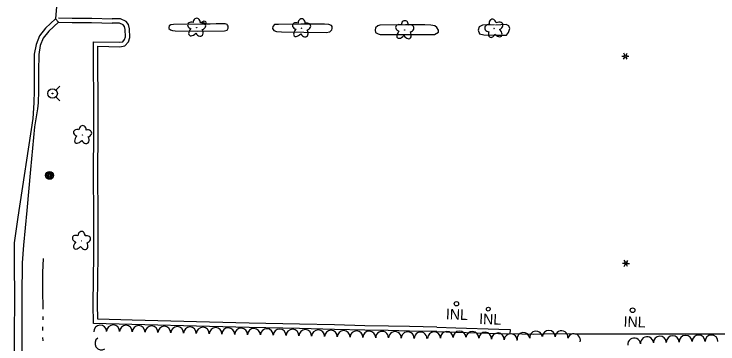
# Model space of a CAD drawing. Extents: x 588843 to 2552415, y 180129 to 269402.
# Drawn here: x 607231.1 to 607630.7, y 182765.4 to 182953 of the extents above; entities that cross this region are included whole.
import ezdxf

# ---------------------------------------------------------------- set-up
doc = ezdxf.new("R2010")
doc.units = 0
for name, color, linetype in [('E_DRN', 7, 'Continuous'), ('E_DRN_Text', 7, 'Continuous'), ('E_DWY', 7, 'Continuous'), ('E_LAND_TreeLine_P', 7, 'Continuous'), ('E_LAND_Vegetation', 7, 'Continuous'), ('E_LTG', 7, 'Continuous'), ('E_MISCPROP', 7, 'Continuous'), ('E_RDWY', 7, 'Continuous'), ('E_RDWY_C_and_G', 7, 'Continuous'), ('E_RDWY_Gravel', 7, 'Continuous'), ('E_UTL_WHydrant', 7, 'Continuous'), ('E_WTR_P', 7, 'Continuous')]:
    doc.layers.add(name, color=color, linetype=linetype)

# ---------------------------------------------------------------- blocks, each defined once
blk = doc.blocks.new('HYD_2')
at = {"layer": 'E_UTL_WHydrant'}
for p, q in [((-12.6, 12.6), (-27.3, 27.3)), ((12.6, 12.6), (27.3, 27.3))]:
    blk.add_line(p, q, dxfattribs=at)
for radius in [18, 1.38]:
    blk.add_circle((0, 0), radius, dxfattribs=at)
blk = doc.blocks.new('POLE_2')
at = {"layer": 'E_MISCPROP'}
for radius in [14.6, 11, 7.32, 3.66]:
    blk.add_circle((0, 0), radius, dxfattribs=at)
blk = doc.blocks.new('DTRE_3')
at = {"layer": 'E_LAND_Vegetation'}
blk.add_circle((-0.6, 0), 0.601, dxfattribs=at)
for centre, major_axis, ratio in [((-6.1, 17.5), (4.5, -16.3), 0.782863), ((13.3, 9), (-17.3, -9.6), 0.691916), ((-19.3, 0.5), (16.2, -0.4), 0.832022), ((-8.2, -17.2), (5.9, 15.9), 0.716896), ((11.6, -12.2), (-16.4, 15), 0.560249)]:
    blk.add_ellipse(centre, major_axis=major_axis, ratio=ratio, start_param=1.570796, end_param=4.712389, dxfattribs=at)
blk = doc.blocks.new('INLT_60')
at = {"layer": 'E_DRN_Text'}
blk.add_text('INL', height=39.37, dxfattribs=at).set_placement((-36.2, -19.7))
blk = doc.blocks.new('LPOL_3')
at = {"layer": 'E_LTG'}
for p, q in [((-13.1, 0), (-4.9, 0)), ((-2.5, 4.3), (-6.6, 11.4)), ((2.5, 4.3), (6.6, 11.4)), ((4.9, 0), (13.1, 0)), ((-6.6, -11.4), (-2.5, -4.3)), ((6.6, -11.4), (2.5, -4.3))]:
    blk.add_line(p, q, dxfattribs=at)
for radius in [4.92, 4.92, 4.92, 0.41]:
    blk.add_circle((0, 0), radius, dxfattribs=at)
blk = doc.blocks.new('LPOL_4')
at = {"layer": 'E_LTG'}
for p, q in [((-13.1, 0), (-4.9, 0)), ((-2.5, 4.3), (-6.6, 11.4)), ((2.5, 4.3), (6.6, 11.4)), ((4.9, 0), (13.1, 0)), ((-6.6, -11.4), (-2.5, -4.3)), ((6.6, -11.4), (2.5, -4.3))]:
    blk.add_line(p, q, dxfattribs=at)
for radius in [4.92, 4.92, 4.92, 0.41]:
    blk.add_circle((0, 0), radius, dxfattribs=at)

msp = doc.modelspace()

# ---------------------------------------------------------------- linework, layer by layer
at = {"layer": 'E_DRN'}
for centre, radius in [((607338.98, 182948), 1.04), ((607582.32, 182784.62), 1.33)]:
    msp.add_circle(centre, radius, dxfattribs=at)
for centre, major_axis, ratio in [((607482.27, 182788.28), (-0.05, -1.25), 0.999983), ((607500.35, 182785.18), (-0.04, -1.08), 0.999098)]:
    msp.add_ellipse(centre, major_axis=major_axis, ratio=ratio, dxfattribs=at)
at = {"layer": 'E_DWY'}
for points in [[(607256.27, 182950.82), (607264.16, 182950.71), (607275.2, 182950.58), (607286.82, 182950.24)], [(607278.9, 182884), (607278.8, 182904.49), (607278.68, 182924.39), (607278.68, 182934.62), (607291.09, 182934.39), (607294.03, 182934.9), (607296.13, 182937.18), (607296.85, 182939.67), (607296.7, 182944.52), (607296.09, 182947.09), (607294.69, 182948.81), (607291.45, 182950.22), (607286.75, 182950.24)], [(607256.23, 182948.32), (607264.13, 182948.21), (607275.15, 182948.08), (607286.75, 182947.74)], [(607276.4, 182883.99), (607276.3, 182904.48), (607276.18, 182924.39), (607276.18, 182937.17), (607290.9, 182936.9), (607292.77, 182937.22), (607293.89, 182938.44), (607294.34, 182939.98), (607294.2, 182944.18), (607293.78, 182945.96), (607293.13, 182946.76), (607290.92, 182947.72), (607286.75, 182947.74)], [(607503.94, 182946.81), (607497.07, 182946.67), (607495.27, 182945.66), (607494.61, 182943.72), (607495.32, 182941.73), (607497.75, 182941.06), (607505.89, 182941.05), (607510.79, 182940.97), (607511.92, 182942.5), (607512.5, 182944.83), (607511.96, 182946.32), (607510.52, 182946.97), (607504.43, 182946.7)], [(607858.78, 182943.91), (607828.58, 182946.83), (607822.2, 182946.57), (607813.25, 182945.82), (607811.36, 182945.2), (607810.73, 182943.85), (607810.69, 182942.88), (607811.14, 182941.78), (607812.01, 182941.45), (607828.38, 182941.35), (607828.22, 182920.76), (607828.2, 182893.31), (607828.43, 182856.43), (607828.56, 182819.36), (607828.54, 182786.61), (607828.47, 182768.48), (607800.96, 182769.67), (607738.45, 182770.97), (607711, 182771.28), (607679.52, 182770.95), (607651.67, 182771.08), (607583.62, 182771.01), (607549.5, 182770.97), (607538.33, 182771.18)], [(607275.95, 182788.01), (607276.35, 182816.19), (607276.32, 182835.9), (607276.24, 182864.49), (607276.4, 182883.99)], [(607278.45, 182787.98), (607278.85, 182816.18), (607278.82, 182835.91), (607278.74, 182864.48), (607278.9, 182883.97)], [(607393.18, 182774.27), (607364.51, 182774.78), (607342, 182775.35), (607298.05, 182776.54), (607276.12, 182776.99), (607275.95, 182788.01)], [(607393.22, 182776.77), (607364.57, 182777.28), (607342.07, 182777.85), (607298.11, 182779.04), (607278.58, 182779.44), (607278.45, 182788.05)], [(607471.15, 182772.47), (607455.65, 182772.77), (607443.57, 182773.13), (607430.21, 182773.25), (607413.05, 182773.71), (607393.18, 182774.27)], [(607471.2, 182774.97), (607455.71, 182775.27), (607443.62, 182775.63), (607430.25, 182775.75), (607413.12, 182776.21), (607393.25, 182776.77)], [(607471.22, 182774.97), (607481.86, 182774.66), (607506.26, 182773.87), (607512.73, 182773.64), (607512.64, 182771.24)], [(607471.15, 182772.47), (607481.79, 182772.16), (607506.17, 182771.37), (607512.64, 182771.14)], [(607538.33, 182771.18), (607525.96, 182770.85), (607512.64, 182771.24)]]:
    msp.add_lwpolyline(points, dxfattribs=at)
for points in [[(607337.04, 182947.19), (607321.53, 182947.1), (607320.05, 182946.86), (607319.15, 182946.21), (607318.92, 182945.34), (607318.99, 182944.66), (607319.95, 182944.04), (607321.1, 182943.6), (607322.65, 182943.35), (607335.23, 182943.26), (607350.65, 182943.35), (607352.04, 182943.88), (607352.66, 182945.03), (607352.7, 182946.01), (607352.34, 182946.7), (607352.06, 182947.1), (607351, 182947.34), (607345.92, 182947.34), (607342.41, 182947.28)], [(607393.95, 182947.25), (607381.26, 182947.05), (607378.91, 182946.94), (607378, 182945.9), (607377.85, 182944.74), (607378.59, 182943.64), (607380.13, 182942.99), (607382.95, 182942.79), (607408.3, 182942.5), (607410.37, 182942.91), (607411.48, 182943.94), (607411.7, 182944.72), (607411.74, 182945.79), (607411.28, 182946.49), (607409.84, 182947.03), (607407.31, 182947.22), (607401.26, 182947.26)], [(607453.43, 182946.83), (607438.79, 182946.61), (607437.6, 182946.17), (607436.39, 182945.04), (607436.05, 182943.88), (607436.29, 182942.51), (607437.82, 182941.67), (607438.98, 182941.43), (607469.81, 182941.33), (607472, 182942.71), (607472.05, 182943.78), (607471.23, 182945.37), (607470, 182946.3), (607467.77, 182946.67), (607464.36, 182946.8)]]:
    msp.add_lwpolyline(points, close=True, dxfattribs=at)
at = {"layer": 'E_LAND_TreeLine_P'}
for centre, radius, start, end in [((607280.02, 182772.45), 3.64, 2.4813, 182.4813), ((607287.29, 182772.59), 3.64, 358.5193, 178.5193), ((607294.57, 182772.4), 3.64, 358.5193, 178.5193), ((607301.84, 182772.21), 3.64, 358.5193, 178.5193), ((607309.12, 182772.03), 3.64, 358.5193, 178.5193), ((607316.39, 182771.84), 3.64, 358.5193, 178.5193), ((607323.67, 182771.65), 3.64, 358.5193, 178.5193), ((607330.94, 182771.46), 3.64, 358.5193, 178.5193), ((607338.22, 182771.27), 3.64, 358.5193, 178.5193), ((607345.49, 182771.1), 3.64, 358.7137, 178.7137), ((607352.77, 182770.94), 3.64, 358.7137, 178.7137), ((607360.04, 182770.78), 3.64, 358.7137, 178.7137), ((607367.32, 182770.61), 3.64, 358.7137, 178.7137), ((607374.59, 182770.45), 3.64, 358.7137, 178.7137), ((607381.87, 182770.29), 3.64, 358.7137, 178.7137), ((607389.14, 182770.11), 3.64, 358.5993, 178.5993), ((607396.42, 182769.93), 3.64, 358.5993, 178.5993), ((607403.69, 182769.76), 3.64, 358.5993, 178.5993), ((607410.97, 182769.58), 3.64, 358.5993, 178.5993), ((607418.24, 182769.4), 3.64, 358.5993, 178.5993), ((607425.52, 182769.22), 3.64, 358.5993, 178.5993), ((607432.79, 182769.05), 3.64, 358.5993, 178.5993), ((607440.07, 182768.92), 3.64, 359.0334, 179.0334), ((607447.34, 182768.79), 3.64, 359.0334, 179.0334), ((607454.62, 182768.67), 3.64, 359.0334, 179.0334), ((607461.9, 182768.55), 3.64, 359.0334, 179.0334), ((607469.55, 182768.66), 3.63, 1.9415, 181.9415), ((607476.8, 182768.9), 3.63, 1.9415, 181.9415), ((607484.06, 182769.15), 3.63, 1.9415, 181.9415), ((607491.31, 182768.86), 3.63, 356.7441, 176.7441), ((607498.56, 182768.45), 3.63, 356.7441, 176.7441), ((607505.81, 182768.04), 3.63, 356.7441, 176.7441), ((607513.06, 182767.62), 3.63, 356.7441, 176.7441), ((607520.28, 182768.27), 3.63, 6.5904, 186.5904), ((607527.5, 182769.11), 3.63, 6.5904, 186.5904), ((607534.73, 182769.52), 3.63, 358.905, 178.905), ((607541.99, 182769.3), 3.63, 357.9172, 177.9172), ((607549.02, 182767.59), 3.63, 344.4686, 164.4686), ((607597.79, 182766.23), 3.66, 1.6439, 181.6439), ((607605.11, 182766.44), 3.66, 1.6439, 181.6439), ((607612.43, 182766.65), 3.66, 1.6439, 181.6439), ((607619.76, 182766.82), 3.66, 0.0471, 180.0471), ((607627.08, 182766.82), 3.66, 0.0471, 180.0471), ((607280.64, 182765.71), 3.64, 123.3522, 303.3522), ((607583.18, 182765.16), 3.66, 5.5749, 185.5749), ((607590.47, 182765.87), 3.66, 5.5749, 185.5749)]:
    msp.add_arc(centre, radius, start, end, dxfattribs=at)
at = {"layer": 'E_RDWY'}
msp.add_lwpolyline([(607242.33, 182902.57), (607241.73, 182893.58), (607233.29, 182837.59), (607231.1, 182822.86), (607231.15, 182811.58), (607231.42, 182791.3), (607231.12, 182770.85), (607231.24, 182733.85), (607231.31, 182710.52), (607231.43, 182678.77), (607231.56, 182649.51), (607231.46, 182619.5), (607231.35, 182606.32)], dxfattribs=at)
at = {"layer": 'E_RDWY_C_and_G'}
for points in [[(607242.09, 182995.09), (607243.02, 182987.5), (607245.1, 182982.43), (607248.86, 182978.25), (607251.6, 182975.88), (607256.42, 182973.61), (607254.54, 182950.15)], [(607254.54, 182950.15), (607248.92, 182944.95), (607245.51, 182940.54), (607243.56, 182935.74), (607242.6, 182930.13), (607242.53, 182920.57)], [(607254.54, 182950.15), (607256.23, 182948.32), (607250.77, 182943.26), (607247.7, 182939.28), (607245.97, 182935.05), (607245.09, 182929.91), (607245.03, 182920.55)], [(607242.53, 182920.56), (607242.49, 182909.27), (607242.33, 182902.57)], [(607245.03, 182920.55), (607244.99, 182909.24), (607244.83, 182902.51)]]:
    msp.add_lwpolyline(points, dxfattribs=at)
at = {"layer": 'E_RDWY_Gravel'}
msp.add_lwpolyline([(607244.73, 182902.51), (607244.33, 182899.12), (607242.79, 182888.76), (607240.43, 182864.57), (607238.4, 182841.22), (607236.5, 182821.6), (607235.64, 182811.5), (607235.5, 182792.86), (607235.47, 182766.96), (607235.56, 182744.29), (607235.42, 182718.1), (607235.51, 182687.89), (607235.73, 182650.98), (607235.83, 182618.76), (607235.9, 182606.05)], dxfattribs=at)
at = {"layer": 'E_WTR_P'}
for points in [[(607247.62, 182814.01), (607247.31, 182806.03), (607247.33, 182796.27), (607247.5, 182785.12)], [(607247.47, 182781.13), (607247.43, 182779.13)], [(607247.33, 182775.15), (607247.29, 182773.15)], [(607247.3, 182769.17), (607247.37, 182767.18)]]:
    msp.add_lwpolyline(points, dxfattribs=at)

# ---------------------------------------------------------------- block references
at = {"layer": 'E_DRN_Text', "xscale": 0.15240030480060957, "yscale": 0.15240030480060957, "rotation": -2.1855189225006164}
for p in [(607481.82, 182782.27), (607500.72, 182779.59), (607582.72, 182778.04)]:
    msp.add_blockref('INLT_60', p, dxfattribs=at)
at = {"layer": 'E_LAND_Vegetation', "xscale": 0.15240030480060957}
for p, yscale, rotation in [((607334.73, 182945.17), 0.15240030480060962, -89.45920792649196), ((607394.32, 182944.84), 0.15240030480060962, -89.45920792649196), ((607503.77, 182944.76), 0.15240030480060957, -2.1855189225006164), ((607452.91, 182943.78), 0.15240030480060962, -89.45920792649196), ((607269.96, 182884.13), 0.15240030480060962, -89.45920792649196), ((607269.33, 182823.96), 0.15240030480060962, -89.45920792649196)]:
    msp.add_blockref('DTRE_3', p, dxfattribs=dict(at, yscale=yscale, rotation=rotation))
at = {"layer": 'E_LTG', "xscale": 0.15240030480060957, "yscale": 0.15240030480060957, "rotation": -2.1855189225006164}
for name, p in [('LPOL_3', (607578.21, 182929.01)), ('LPOL_4', (607578.53, 182811.24))]:
    msp.add_blockref(name, p, dxfattribs=at)
at = {"layer": 'E_MISCPROP', "xscale": 0.15240030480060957, "yscale": 0.15240030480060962, "rotation": -89.45920792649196}
msp.add_blockref('POLE_2', (607251.24, 182861.24), dxfattribs=at)
at = {"layer": 'E_UTL_WHydrant', "xscale": 0.15240030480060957, "yscale": 0.15240030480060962, "rotation": -89.45920792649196}
msp.add_blockref('HYD_2', (607252.92, 182907.8), dxfattribs=at)

doc.saveas('drawing.dxf')
